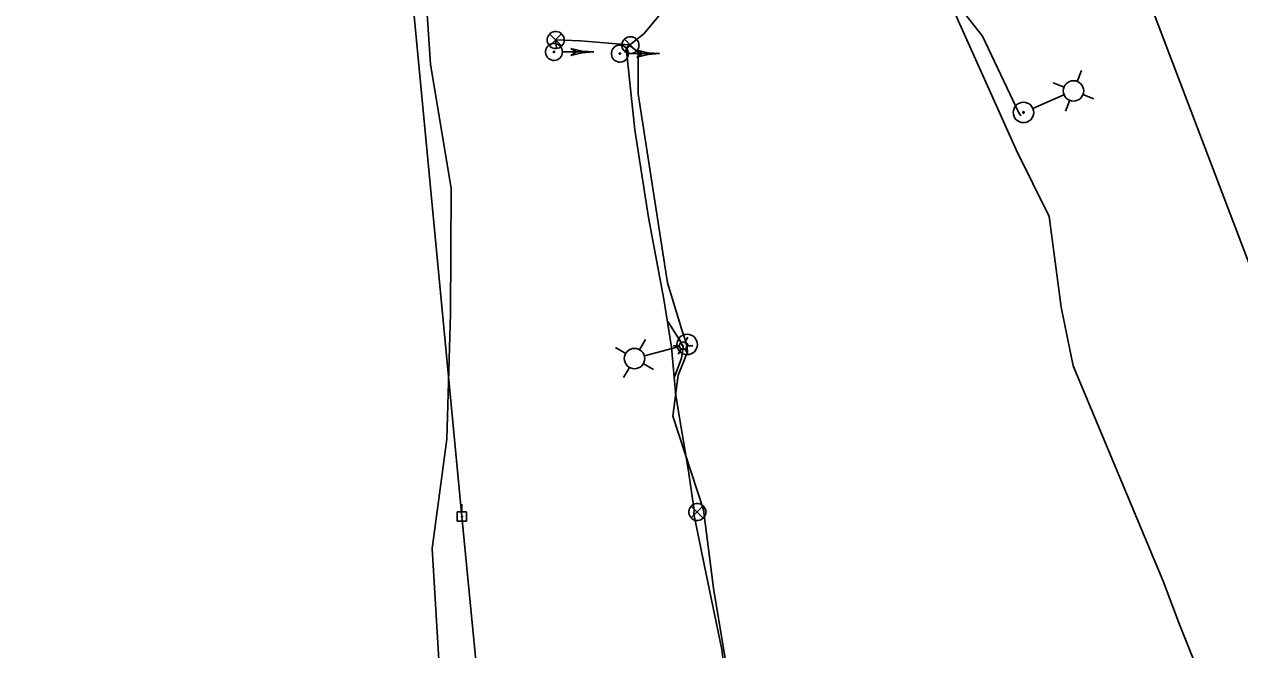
# Model space of a CAD drawing. Extents: x 596028 to 606371, y 330010 to 403088.
# Drawn here: x 603298.9 to 603769.8, y 350195 to 350437.4 of the extents above; entities that cross this region are included whole.
import ezdxf

# ---------------------------------------------------------------- set-up
doc = ezdxf.new("R2010")
doc.units = 0
for name, color, linetype in [('E_FTMS', 7, 'Continuous'), ('E_FTMS_Conduit', 7, 'Continuous'), ('E_LTG', 7, 'Continuous'), ('E_LTG_CID', 7, 'Continuous'), ('E_UTL_EPowerPole', 7, 'Continuous'), ('E_UTL_FO_UG_QWEST', 7, 'Continuous'), ('E_UTL_Overhead', 7, 'Continuous')]:
    doc.layers.add(name, color=color, linetype=linetype)

msp = doc.modelspace()

# ---------------------------------------------------------------- linework, layer by layer
at = {"layer": 'E_FTMS'}
for points in [[(603508.12, 350431.28), (603508.06, 350431.91), (603507.89, 350432.51), (603507.6, 350433.07), (603507.21, 350433.56), (603506.74, 350433.97), (603506.19, 350434.29), (603505.6, 350434.49), (603504.98, 350434.58), (603504.35, 350434.55), (603503.74, 350434.4), (603503.17, 350434.14), (603502.66, 350433.78), (603502.23, 350433.32), (603501.89, 350432.8), (603501.66, 350432.21), (603501.54, 350431.6), (603501.54, 350430.97), (603501.66, 350430.35), (603501.89, 350429.77), (603502.23, 350429.24), (603502.66, 350428.79), (603503.17, 350428.43), (603503.74, 350428.17), (603504.35, 350428.02), (603504.98, 350427.99), (603505.6, 350428.08), (603506.19, 350428.28), (603506.74, 350428.6), (603507.21, 350429.01), (603507.6, 350429.5), (603507.89, 350430.06), (603508.06, 350430.66), (603508.12, 350431.28)], [(603507.08, 350433.62), (603502.47, 350428.96)], [(603502.47, 350433.57), (603507.13, 350428.92)], [(603537.04, 350429.27), (603536.98, 350429.89), (603536.8, 350430.49), (603536.52, 350431.05), (603536.13, 350431.55), (603535.66, 350431.96), (603535.11, 350432.27), (603534.52, 350432.48), (603533.9, 350432.56), (603533.27, 350432.53), (603532.66, 350432.39), (603532.09, 350432.13), (603531.58, 350431.76), (603531.15, 350431.31), (603530.81, 350430.78), (603530.57, 350430.2), (603530.46, 350429.58), (603530.46, 350428.95), (603530.57, 350428.34), (603530.81, 350427.76), (603531.15, 350427.23), (603531.58, 350426.77), (603532.09, 350426.41), (603532.66, 350426.15), (603533.27, 350426), (603533.9, 350425.97), (603534.52, 350426.06), (603535.11, 350426.27), (603535.66, 350426.58), (603536.13, 350426.99), (603536.52, 350427.48), (603536.8, 350428.04), (603536.98, 350428.64), (603537.04, 350429.27)], [(603507.4, 350426.65), (603507.34, 350427.28), (603507.16, 350427.88), (603506.87, 350428.43), (603506.48, 350428.93), (603506.01, 350429.34), (603505.47, 350429.65), (603504.87, 350429.86), (603504.25, 350429.95), (603503.63, 350429.92), (603503.02, 350429.77), (603502.45, 350429.51), (603501.93, 350429.14), (603501.5, 350428.69), (603501.16, 350428.16), (603500.93, 350427.58), (603500.81, 350426.96), (603500.81, 350426.34), (603500.93, 350425.72), (603501.16, 350425.14), (603501.5, 350424.61), (603501.93, 350424.16), (603502.45, 350423.79), (603503.02, 350423.53), (603503.63, 350423.38), (603504.25, 350423.35), (603504.87, 350423.44), (603505.47, 350423.65), (603506.01, 350423.96), (603506.48, 350424.37), (603506.87, 350424.87), (603507.16, 350425.42), (603507.34, 350426.03), (603507.4, 350426.65)], [(603519.5, 350426.65), (603515.04, 350427), (603510.7, 350428.03)], [(603512.9, 350426.65), (603510.7, 350428.03)], [(603532.94, 350426), (603532.88, 350426.62), (603532.7, 350427.22), (603532.41, 350427.78), (603532.03, 350428.27), (603531.55, 350428.68), (603531.01, 350429), (603530.42, 350429.2), (603529.79, 350429.29), (603529.17, 350429.26), (603528.56, 350429.11), (603527.99, 350428.85), (603527.48, 350428.49), (603527.04, 350428.04), (603526.7, 350427.51), (603526.47, 350426.93), (603526.35, 350426.31), (603526.35, 350425.68), (603526.47, 350425.07), (603526.7, 350424.48), (603527.04, 350423.96), (603527.48, 350423.5), (603527.99, 350423.14), (603528.56, 350422.88), (603529.17, 350422.73), (603529.79, 350422.7), (603530.42, 350422.79), (603531.01, 350422.99), (603531.55, 350423.31), (603532.03, 350423.72), (603532.41, 350424.21), (603532.7, 350424.77), (603532.88, 350425.37), (603532.94, 350426)], [(603536, 350431.6), (603531.39, 350426.95)], [(603531.39, 350431.56), (603536.05, 350426.9)], [(603504.35, 350426.65), (603504.34, 350426.7), (603504.33, 350426.74), (603504.31, 350426.79), (603504.28, 350426.82), (603504.24, 350426.86), (603504.2, 350426.88), (603504.16, 350426.9), (603504.11, 350426.9), (603504.06, 350426.9), (603504.01, 350426.89), (603503.97, 350426.87), (603503.93, 350426.84), (603503.9, 350426.81), (603503.87, 350426.77), (603503.85, 350426.72), (603503.84, 350426.67), (603503.84, 350426.63), (603503.85, 350426.58), (603503.87, 350426.53), (603503.9, 350426.49), (603503.93, 350426.46), (603503.97, 350426.43), (603504.01, 350426.41), (603504.06, 350426.4), (603504.11, 350426.4), (603504.16, 350426.41), (603504.2, 350426.42), (603504.24, 350426.45), (603504.28, 350426.48), (603504.31, 350426.51), (603504.33, 350426.56), (603504.34, 350426.6), (603504.35, 350426.65)], [(603519.5, 350426.65), (603507.45, 350426.65)], [(603519.5, 350426.65), (603515.04, 350426.3), (603510.7, 350425.28)], [(603510.7, 350425.28), (603512.9, 350426.65)], [(603529.89, 350426), (603529.89, 350426.04), (603529.87, 350426.09), (603529.85, 350426.13), (603529.82, 350426.17), (603529.78, 350426.2), (603529.74, 350426.23), (603529.7, 350426.24), (603529.65, 350426.25), (603529.6, 350426.25), (603529.56, 350426.23), (603529.51, 350426.21), (603529.47, 350426.19), (603529.44, 350426.15), (603529.41, 350426.11), (603529.4, 350426.07), (603529.39, 350426.02), (603529.39, 350425.97), (603529.4, 350425.92), (603529.41, 350425.88), (603529.44, 350425.84), (603529.47, 350425.8), (603529.51, 350425.78), (603529.56, 350425.76), (603529.6, 350425.75), (603529.65, 350425.74), (603529.7, 350425.75), (603529.74, 350425.77), (603529.78, 350425.79), (603529.82, 350425.82), (603529.85, 350425.86), (603529.87, 350425.9), (603529.89, 350425.95), (603529.89, 350426)], [(603545.04, 350425.99), (603533, 350425.99)], [(603545.04, 350426), (603540.58, 350426.34), (603536.24, 350427.37)], [(603538.44, 350425.99), (603536.24, 350427.37)], [(603545.04, 350426), (603540.58, 350425.65), (603536.24, 350424.62)], [(603536.24, 350424.62), (603538.44, 350425.99)], [(603562.98, 350248.36), (603562.92, 350248.98), (603562.74, 350249.58), (603562.45, 350250.14), (603562.06, 350250.63), (603561.59, 350251.04), (603561.05, 350251.36), (603560.45, 350251.56), (603559.83, 350251.65), (603559.21, 350251.62), (603558.6, 350251.47), (603558.03, 350251.21), (603557.51, 350250.85), (603557.08, 350250.4), (603556.74, 350249.87), (603556.51, 350249.29), (603556.39, 350248.67), (603556.39, 350248.04), (603556.51, 350247.43), (603556.74, 350246.84), (603557.08, 350246.32), (603557.51, 350245.86), (603558.03, 350245.5), (603558.6, 350245.24), (603559.21, 350245.09), (603559.83, 350245.06), (603560.45, 350245.15), (603561.05, 350245.35), (603561.59, 350245.67), (603562.06, 350246.08), (603562.45, 350246.57), (603562.74, 350247.13), (603562.92, 350247.73), (603562.98, 350248.36)], [(603561.94, 350250.69), (603557.33, 350246.03)], [(603557.33, 350250.64), (603561.98, 350245.99)]]:
    msp.add_lwpolyline(points, dxfattribs=at)
at = {"layer": 'E_FTMS_Conduit'}
for points in [[(603776.07, 350130.97), (603746.49, 350204.79), (603740.19, 350221.54), (603705.21, 350305.05), (603700.59, 350327.76), (603696, 350362.93), (603683.28, 350388.39), (603627.38, 350513.3)], [(603505.08, 350428.23), (603504.65, 350431.31), (603514.34, 350430.93), (603528.3, 350429.84), (603533.16, 350429.4), (603536.75, 350426.59), (603536.69, 350410.4), (603548.04, 350337.11), (603553.6, 350319.01), (603555.56, 350313.19), (603555.81, 350310.44), (603554.12, 350306.21), (603552.26, 350301.33), (603550.11, 350285.52), (603561.99, 350249.22), (603565.86, 350218.8), (603571.07, 350187.75)]]:
    msp.add_lwpolyline(points, dxfattribs=at)
at = {"layer": 'E_LTG'}
for points in [[(603706.84, 350415.19), (603708.53, 350419.44)], [(603701.75, 350413), (603697.51, 350414.69)], [(603701.7, 350409.96), (603689.71, 350404.79)], [(603709.03, 350410.11), (603713.28, 350408.42)], [(603703.94, 350407.91), (603702.26, 350403.67)], [(603537.29, 350311.2), (603539.57, 350315.16)], [(603553.4, 350314.04), (603552.2, 350316.11)], [(603554.82, 350314.04), (603556.02, 350316.11)], [(603531.94, 350309.76), (603527.98, 350312.05)], [(603539.22, 350308.85), (603551.82, 350312.24)], [(603550.3, 350312.81), (603552.68, 350312.81)], [(603552.2, 350309.51), (603553.4, 350311.57)], [(603555.54, 350312.81), (603555.51, 350313.08), (603555.44, 350313.34), (603555.31, 350313.58), (603555.14, 350313.79), (603554.94, 350313.97), (603554.7, 350314.11), (603554.45, 350314.19), (603554.18, 350314.23), (603553.91, 350314.22), (603553.64, 350314.16), (603553.4, 350314.04), (603553.17, 350313.89), (603552.99, 350313.69), (603552.84, 350313.46), (603552.74, 350313.21), (603552.69, 350312.94), (603552.69, 350312.67), (603552.74, 350312.4), (603552.84, 350312.15), (603552.99, 350311.92), (603553.17, 350311.73), (603553.4, 350311.57), (603553.64, 350311.45), (603553.91, 350311.39), (603554.18, 350311.38), (603554.45, 350311.42), (603554.7, 350311.51), (603554.94, 350311.64), (603555.14, 350311.82), (603555.31, 350312.03), (603555.44, 350312.27), (603555.51, 350312.53), (603555.54, 350312.81)], [(603555.54, 350312.81), (603555.51, 350313.08), (603555.44, 350313.34), (603555.31, 350313.58), (603555.14, 350313.79), (603554.94, 350313.97), (603554.7, 350314.11), (603554.45, 350314.19), (603554.18, 350314.23), (603553.91, 350314.22), (603553.64, 350314.16), (603553.4, 350314.04), (603553.17, 350313.89), (603552.99, 350313.69), (603552.84, 350313.46), (603552.74, 350313.21), (603552.69, 350312.94), (603552.69, 350312.67), (603552.74, 350312.4), (603552.84, 350312.15), (603552.99, 350311.92), (603553.17, 350311.73), (603553.4, 350311.57), (603553.64, 350311.45), (603553.91, 350311.39), (603554.18, 350311.38), (603554.45, 350311.42), (603554.7, 350311.51), (603554.94, 350311.64), (603555.14, 350311.82), (603555.31, 350312.03), (603555.44, 350312.27), (603555.51, 350312.53), (603555.54, 350312.81)], [(603555.54, 350312.81), (603555.51, 350313.08), (603555.44, 350313.34), (603555.31, 350313.58), (603555.14, 350313.79), (603554.94, 350313.97), (603554.7, 350314.11), (603554.45, 350314.19), (603554.18, 350314.23), (603553.91, 350314.22), (603553.64, 350314.16), (603553.4, 350314.04), (603553.17, 350313.89), (603552.99, 350313.69), (603552.84, 350313.46), (603552.74, 350313.21), (603552.69, 350312.94), (603552.69, 350312.67), (603552.74, 350312.4), (603552.84, 350312.15), (603552.99, 350311.92), (603553.17, 350311.73), (603553.4, 350311.57), (603553.64, 350311.45), (603553.91, 350311.39), (603554.18, 350311.38), (603554.45, 350311.42), (603554.7, 350311.51), (603554.94, 350311.64), (603555.14, 350311.82), (603555.31, 350312.03), (603555.44, 350312.27), (603555.51, 350312.53), (603555.54, 350312.81)], [(603554.23, 350312.81), (603554.23, 350312.83), (603554.22, 350312.85), (603554.21, 350312.87), (603554.2, 350312.89), (603554.18, 350312.9), (603554.16, 350312.91), (603554.14, 350312.92), (603554.12, 350312.92), (603554.09, 350312.92), (603554.07, 350312.92), (603554.05, 350312.91), (603554.03, 350312.9), (603554.02, 350312.88), (603554, 350312.86), (603554, 350312.84), (603553.99, 350312.82), (603553.99, 350312.79), (603554, 350312.77), (603554, 350312.75), (603554.02, 350312.73), (603554.03, 350312.72), (603554.05, 350312.7), (603554.07, 350312.69), (603554.09, 350312.69), (603554.12, 350312.69), (603554.14, 350312.69), (603554.16, 350312.7), (603554.18, 350312.71), (603554.2, 350312.72), (603554.21, 350312.74), (603554.22, 350312.76), (603554.23, 350312.78), (603554.23, 350312.81)], [(603556.02, 350309.51), (603554.82, 350311.57)], [(603555.54, 350312.81), (603557.92, 350312.81)], [(603538.72, 350305.85), (603542.68, 350303.57)], [(603533.37, 350304.41), (603531.09, 350300.46)]]:
    msp.add_lwpolyline(points, dxfattribs=at)
for centre, radius in [((603705.39, 350411.55), 3.96), ((603686.02, 350403.2), 3.96), ((603686.02, 350403.2), 0.303), ((603555.71, 350313.28), 3.96), ((603535.33, 350307.81), 3.96), ((603555.71, 350313.28), 0.303)]:
    msp.add_circle(centre, radius, dxfattribs=at)
at = {"layer": 'E_LTG_CID'}
for points in [[(604318.05, 348339.7), (604287.36, 348606.91), (604242.16, 348872.6), (604188.57, 349120.13), (604125.01, 349362.84), (604050.82, 349602.08), (604014.23, 349708.06), (603966.43, 349837.54), (603869.82, 350091.09), (603838.85, 350172.22), (603784.41, 350315.72), (603699.29, 350539.43), (603613.87, 350764.2), (603510.34, 351036.54), (603442.84, 351213.06), (603357.76, 351436.96)], [(603638.74, 350472.78), (603670.13, 350432.71), (603684.26, 350403.06), (603685.02, 350401.87)], [(603575.2, 350148.58), (603574.89, 350150.51), (603569.1, 350195.08), (603562.31, 350228.01), (603558.55, 350246.32), (603558.29, 350247.63), (603558.39, 350249.04), (603556.28, 350264.17), (603551.3, 350293.34), (603549.66, 350312.26), (603546.66, 350330.89), (603540.76, 350362.51), (603535.43, 350396.52), (603532.14, 350428.2), (603538.88, 350433.66), (603549.37, 350446.22)], [(603550.68, 350300.49), (603551.09, 350301.4), (603553.48, 350307.94), (603554.15, 350312.21), (603553.27, 350314.13), (603548.34, 350322.11), (603548.01, 350322.49)]]:
    msp.add_lwpolyline(points, dxfattribs=at)
at = {"layer": 'E_UTL_EPowerPole'}
for points in [[(603468.43, 350248.44), (603468.43, 350251.35)], [(603470.27, 350248.44), (603466.59, 350248.44)], [(603466.59, 350248.44), (603466.59, 350244.75)], [(603466.59, 350244.75), (603470.27, 350244.75)], [(603468.7, 350246.59), (603468.7, 350246.64), (603468.68, 350246.68), (603468.66, 350246.72), (603468.64, 350246.76), (603468.6, 350246.79), (603468.56, 350246.81), (603468.52, 350246.83), (603468.47, 350246.83), (603468.43, 350246.83), (603468.39, 350246.82), (603468.34, 350246.8), (603468.31, 350246.78), (603468.28, 350246.74), (603468.25, 350246.7), (603468.23, 350246.66), (603468.23, 350246.62), (603468.23, 350246.57), (603468.23, 350246.53), (603468.25, 350246.49), (603468.28, 350246.45), (603468.31, 350246.41), (603468.34, 350246.39), (603468.39, 350246.37), (603468.43, 350246.36), (603468.47, 350246.36), (603468.52, 350246.36), (603468.56, 350246.38), (603468.6, 350246.4), (603468.64, 350246.43), (603468.66, 350246.47), (603468.68, 350246.51), (603468.7, 350246.55), (603468.7, 350246.59)], [(603470.27, 350244.75), (603470.27, 350248.44)]]:
    msp.add_lwpolyline(points, dxfattribs=at)
at = {"layer": 'E_UTL_FO_UG_QWEST'}
msp.add_lwpolyline([(603484.43, 349952.42), (603479.94, 349986.84), (603472.93, 350016.37), (603472.53, 350022.97), (603467.48, 350039.11), (603465.43, 350068.42), (603465.78, 350068.99), (603462.63, 350136.46), (603460.06, 350182.47), (603456.92, 350234.22), (603462.57, 350276.57), (603464.06, 350325.25), (603464.23, 350373.72), (603456.32, 350421.92), (603453.14, 350468.35)], dxfattribs=at)
at = {"layer": 'E_UTL_Overhead'}
msp.add_line((603483.73, 350087.05), (603468.46, 350246.59), dxfattribs=at)
msp.add_lwpolyline([(603468.46, 350246.59), (603449.86, 350441.98), (603456.5, 350830.83), (603431.88, 350974.54), (603298.9, 351326.49)], dxfattribs=at)

doc.saveas('drawing.dxf')
